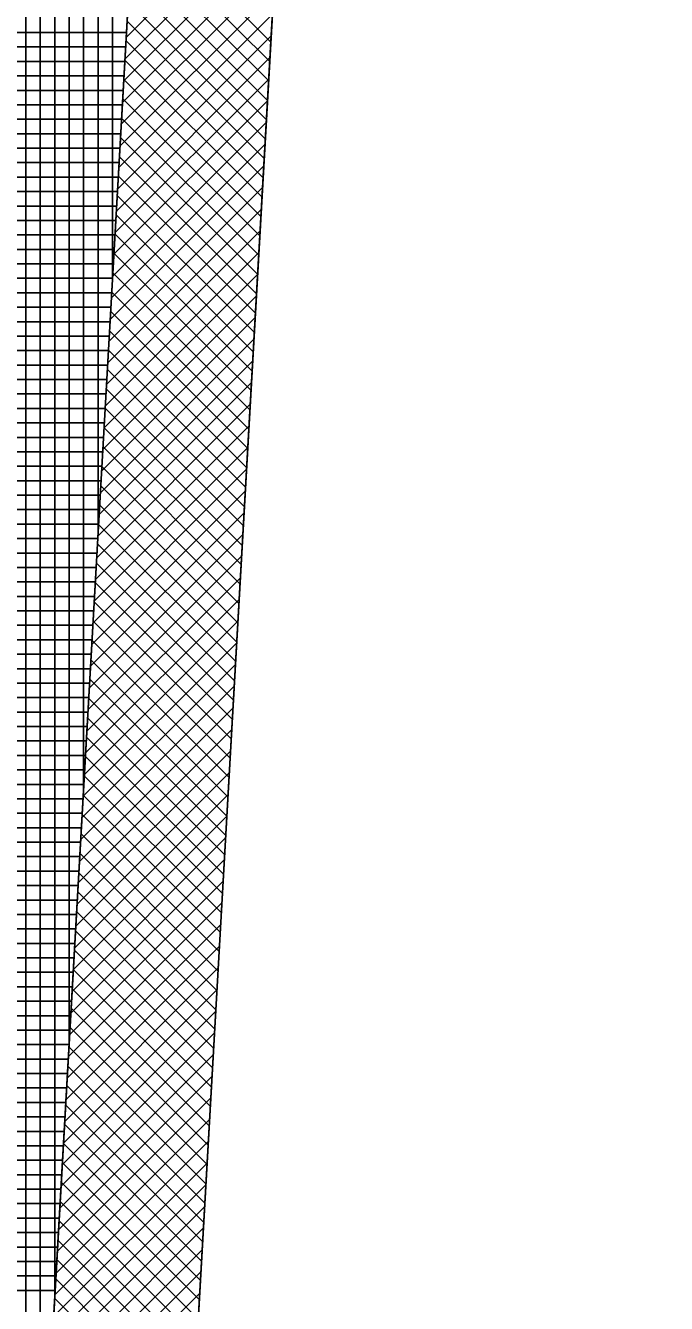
# Model space of a CAD drawing. Extents: x -565346 to -564154, y -1097386 to -1095620.
# Drawn here: x -564256.39 to -564247.53, y -1096598.57 to -1096580.89 of the extents above; entities that cross this region are included whole.
import ezdxf

# ---------------------------------------------------------------- set-up
doc = ezdxf.new("R2010")
doc.units = 0
for name, color, linetype in [('Vrstva 13', 7, 'Continuous'), ('Vrstva 41', 7, 'Continuous'), ('Vrstva 42', 7, 'Continuous'), ('Vrstva 43', 7, 'Continuous')]:
    doc.layers.add(name, color=color, linetype=linetype)

msp = doc.modelspace()

# ---------------------------------------------------------------- linework, layer by layer
at = {"layer": 'Vrstva 13'}
msp.add_line((-564252.76, -1096576.88), (-564261.08, -1096723.43), dxfattribs=at)
at = {"layer": 'Vrstva 41'}
msp.add_lwpolyline([(-564221.399, -1096446.296), (-564223.301, -1096445.676), (-564228.215, -1096460.758), (-564240.675, -1096505.018), (-564249.271, -1096529.938), (-564254.757, -1096576.767), (-564262.137, -1096706.758), (-564260.141, -1096706.872), (-564252.76, -1096576.88), (-564247.38, -1096530.59), (-564238.75, -1096505.56), (-564226.29, -1096461.3)], close=True, dxfattribs=at)
at = {"layer": 'Vrstva 42'}
for p, q in [((-564252.877, -1096578.936), (-564255.001, -1096581.06)), ((-564252.894, -1096579.235), (-564255.018, -1096581.359)), ((-564254.897, -1096579.229), (-564253.001, -1096581.125)), ((-564252.911, -1096579.535), (-564255.035, -1096581.659)), ((-564254.912, -1096579.497), (-564253.016, -1096581.393)), ((-564252.928, -1096579.835), (-564255.052, -1096581.959)), ((-564254.927, -1096579.765), (-564253.031, -1096581.66)), ((-564252.945, -1096580.135), (-564255.069, -1096582.259)), ((-564254.942, -1096580.032), (-564253.047, -1096581.928)), ((-564254.958, -1096580.3), (-564253.062, -1096582.196)), ((-564252.962, -1096580.435), (-564255.086, -1096582.559)), ((-564254.973, -1096580.567), (-564253.077, -1096582.463)), ((-564252.979, -1096580.735), (-564255.103, -1096582.859)), ((-564254.988, -1096580.835), (-564253.092, -1096582.731)), ((-564252.996, -1096581.035), (-564255.12, -1096583.159)), ((-564255.003, -1096581.103), (-564253.107, -1096582.999)), ((-564253.013, -1096581.335), (-564255.137, -1096583.459)), ((-564255.018, -1096581.37), (-564253.123, -1096583.266)), ((-564253.03, -1096581.634), (-564255.154, -1096583.758)), ((-564255.034, -1096581.638), (-564253.138, -1096583.534)), ((-564253.047, -1096581.934), (-564255.171, -1096584.058)), ((-564255.049, -1096581.906), (-564253.153, -1096583.801)), ((-564253.064, -1096582.234), (-564255.188, -1096584.358)), ((-564255.064, -1096582.173), (-564253.168, -1096584.069)), ((-564255.079, -1096582.441), (-564253.183, -1096584.337)), ((-564253.081, -1096582.534), (-564255.205, -1096584.658)), ((-564253.098, -1096582.834), (-564255.222, -1096584.958)), ((-564255.094, -1096582.709), (-564253.199, -1096584.604)), ((-564255.11, -1096582.976), (-564253.214, -1096584.872)), ((-564253.115, -1096583.134), (-564255.239, -1096585.258)), ((-564255.125, -1096583.244), (-564253.229, -1096585.14)), ((-564253.132, -1096583.434), (-564255.256, -1096585.558)), ((-564255.14, -1096583.512), (-564253.244, -1096585.407)), ((-564253.149, -1096583.734), (-564255.273, -1096585.857)), ((-564255.155, -1096583.779), (-564253.259, -1096585.675)), ((-564253.166, -1096584.033), (-564255.29, -1096586.157)), ((-564255.17, -1096584.047), (-564253.275, -1096585.943)), ((-564253.183, -1096584.333), (-564255.307, -1096586.457)), ((-564255.185, -1096584.315), (-564253.29, -1096586.21)), ((-564255.201, -1096584.582), (-564253.305, -1096586.478)), ((-564253.2, -1096584.633), (-564255.324, -1096586.757)), ((-564253.217, -1096584.933), (-564255.341, -1096587.057)), ((-564255.216, -1096584.85), (-564253.32, -1096586.746)), ((-564255.231, -1096585.117), (-564253.335, -1096587.013)), ((-564253.234, -1096585.233), (-564255.358, -1096587.357)), ((-564255.246, -1096585.385), (-564253.351, -1096587.281)), ((-564253.251, -1096585.533), (-564255.375, -1096587.657)), ((-564255.261, -1096585.653), (-564253.366, -1096587.549)), ((-564253.268, -1096585.833), (-564255.392, -1096587.957)), ((-564255.277, -1096585.92), (-564253.381, -1096587.816)), ((-564253.285, -1096586.132), (-564255.409, -1096588.256)), ((-564255.292, -1096586.188), (-564253.396, -1096588.084)), ((-564253.302, -1096586.432), (-564255.426, -1096588.556)), ((-564255.307, -1096586.456), (-564253.411, -1096588.351)), ((-564253.319, -1096586.732), (-564255.443, -1096588.856)), ((-564255.322, -1096586.723), (-564253.427, -1096588.619)), ((-564253.336, -1096587.032), (-564255.46, -1096589.156)), ((-564255.337, -1096586.991), (-564253.442, -1096588.887)), ((-564255.353, -1096587.259), (-564253.457, -1096589.154)), ((-564253.353, -1096587.332), (-564255.477, -1096589.456)), ((-564255.368, -1096587.526), (-564253.472, -1096589.422)), ((-564253.37, -1096587.632), (-564255.494, -1096589.756)), ((-564255.383, -1096587.794), (-564253.487, -1096589.69)), ((-564253.387, -1096587.932), (-564255.511, -1096590.056)), ((-564255.398, -1096588.062), (-564253.502, -1096589.957)), ((-564253.405, -1096588.232), (-564255.528, -1096590.355)), ((-564255.413, -1096588.329), (-564253.518, -1096590.225)), ((-564253.422, -1096588.531), (-564255.545, -1096590.655)), ((-564255.429, -1096588.597), (-564253.533, -1096590.493)), ((-564253.439, -1096588.831), (-564255.563, -1096590.955)), ((-564255.444, -1096588.865), (-564253.548, -1096590.76)), ((-564253.456, -1096589.131), (-564255.58, -1096591.255)), ((-564255.459, -1096589.132), (-564253.563, -1096591.028)), ((-564253.473, -1096589.431), (-564255.597, -1096591.555)), ((-564255.474, -1096589.4), (-564253.578, -1096591.296)), ((-564253.49, -1096589.731), (-564255.614, -1096591.855)), ((-564255.489, -1096589.667), (-564253.594, -1096591.563)), ((-564253.507, -1096590.031), (-564255.631, -1096592.155)), ((-564255.505, -1096589.935), (-564253.609, -1096591.831)), ((-564255.52, -1096590.203), (-564253.624, -1096592.098)), ((-564253.524, -1096590.331), (-564255.648, -1096592.455)), ((-564255.535, -1096590.47), (-564253.639, -1096592.366)), ((-564253.541, -1096590.63), (-564255.665, -1096592.754)), ((-564255.55, -1096590.738), (-564253.654, -1096592.634)), ((-564253.558, -1096590.93), (-564255.682, -1096593.054)), ((-564255.565, -1096591.006), (-564253.67, -1096592.901)), ((-564253.575, -1096591.23), (-564255.699, -1096593.354)), ((-564255.581, -1096591.273), (-564253.685, -1096593.169)), ((-564253.592, -1096591.53), (-564255.716, -1096593.654)), ((-564255.596, -1096591.541), (-564253.7, -1096593.437)), ((-564253.609, -1096591.83), (-564255.733, -1096593.954)), ((-564255.611, -1096591.809), (-564253.715, -1096593.704)), ((-564253.626, -1096592.13), (-564255.75, -1096594.254)), ((-564255.626, -1096592.076), (-564253.73, -1096593.972)), ((-564255.641, -1096592.344), (-564253.746, -1096594.24)), ((-564253.643, -1096592.43), (-564255.767, -1096594.554)), ((-564253.66, -1096592.73), (-564255.784, -1096594.853)), ((-564255.657, -1096592.612), (-564253.761, -1096594.507)), ((-564255.672, -1096592.879), (-564253.776, -1096594.775)), ((-564253.677, -1096593.029), (-564255.801, -1096595.153)), ((-564255.687, -1096593.147), (-564253.791, -1096595.043)), ((-564253.694, -1096593.329), (-564255.818, -1096595.453)), ((-564255.702, -1096593.415), (-564253.806, -1096595.31)), ((-564253.711, -1096593.629), (-564255.835, -1096595.753)), ((-564255.717, -1096593.682), (-564253.822, -1096595.578)), ((-564253.728, -1096593.929), (-564255.852, -1096596.053)), ((-564255.733, -1096593.95), (-564253.837, -1096595.846)), ((-564253.745, -1096594.229), (-564255.869, -1096596.353)), ((-564255.748, -1096594.217), (-564253.852, -1096596.113)), ((-564255.763, -1096594.485), (-564253.867, -1096596.381)), ((-564253.762, -1096594.529), (-564255.886, -1096596.653)), ((-564253.779, -1096594.829), (-564255.903, -1096596.953)), ((-564255.778, -1096594.753), (-564253.882, -1096596.648)), ((-564255.793, -1096595.02), (-564253.898, -1096596.916)), ((-564253.796, -1096595.129), (-564255.92, -1096597.252)), ((-564255.808, -1096595.288), (-564253.913, -1096597.184)), ((-564253.813, -1096595.428), (-564255.937, -1096597.552)), ((-564255.824, -1096595.556), (-564253.928, -1096597.451)), ((-564253.83, -1096595.728), (-564255.954, -1096597.852)), ((-564255.839, -1096595.823), (-564253.943, -1096597.719)), ((-564253.847, -1096596.028), (-564255.971, -1096598.152)), ((-564255.854, -1096596.091), (-564253.958, -1096597.987)), ((-564253.864, -1096596.328), (-564255.988, -1096598.452)), ((-564255.869, -1096596.359), (-564253.974, -1096598.254)), ((-564253.881, -1096596.628), (-564256.005, -1096598.752)), ((-564255.884, -1096596.626), (-564253.989, -1096598.522)), ((-564253.898, -1096596.928), (-564256.022, -1096599.052)), ((-564255.9, -1096596.894), (-564254.004, -1096598.79)), ((-564255.915, -1096597.162), (-564254.019, -1096599.057)), ((-564253.915, -1096597.228), (-564256.039, -1096599.352)), ((-564255.93, -1096597.429), (-564254.034, -1096599.325)), ((-564253.932, -1096597.527), (-564256.056, -1096599.651)), ((-564255.945, -1096597.697), (-564254.05, -1096599.593)), ((-564253.949, -1096597.827), (-564256.073, -1096599.951)), ((-564255.96, -1096597.965), (-564254.065, -1096599.86)), ((-564253.966, -1096598.127), (-564256.09, -1096600.251)), ((-564255.976, -1096598.232), (-564254.08, -1096600.128)), ((-564253.983, -1096598.427), (-564256.107, -1096600.551)), ((-564255.991, -1096598.5), (-564254.095, -1096600.396))]:
    msp.add_line(p, q, dxfattribs=at)
at = {"layer": 'Vrstva 43'}
for p, q in [((-564255.19, -1096584.394), (-564255.19, -1096523.464)), ((-564255.39, -1096587.917), (-564255.39, -1096524.119)), ((-564255.59, -1096591.439), (-564255.59, -1096524.774)), ((-564255.79, -1096594.962), (-564255.79, -1096525.429)), ((-564255.99, -1096598.485), (-564255.99, -1096526.084)), ((-564256.19, -1096602.008), (-564256.19, -1096526.739)), ((-564256.39, -1096605.531), (-564256.39, -1096527.394)), ((-564262.508, -1096580.99), (-564254.997, -1096580.99)), ((-564262.519, -1096581.19), (-564255.008, -1096581.19)), ((-564262.531, -1096581.39), (-564255.019, -1096581.39)), ((-564262.542, -1096581.59), (-564255.031, -1096581.59)), ((-564262.553, -1096581.79), (-564255.042, -1096581.79)), ((-564262.565, -1096581.99), (-564255.054, -1096581.99)), ((-564262.576, -1096582.19), (-564255.065, -1096582.19)), ((-564262.587, -1096582.39), (-564255.076, -1096582.39)), ((-564262.599, -1096582.59), (-564255.088, -1096582.59)), ((-564262.61, -1096582.79), (-564255.099, -1096582.79)), ((-564262.621, -1096582.99), (-564255.11, -1096582.99)), ((-564262.633, -1096583.19), (-564255.122, -1096583.19)), ((-564262.644, -1096583.39), (-564255.133, -1096583.39)), ((-564262.655, -1096583.59), (-564255.144, -1096583.59)), ((-564262.667, -1096583.79), (-564255.156, -1096583.79)), ((-564262.678, -1096583.99), (-564255.167, -1096583.99)), ((-564262.689, -1096584.19), (-564255.178, -1096584.19)), ((-564262.701, -1096584.39), (-564255.19, -1096584.39)), ((-564262.712, -1096584.59), (-564255.201, -1096584.59)), ((-564262.724, -1096584.79), (-564255.212, -1096584.79)), ((-564262.735, -1096584.99), (-564255.224, -1096584.99)), ((-564262.746, -1096585.19), (-564255.235, -1096585.19)), ((-564262.758, -1096585.39), (-564255.247, -1096585.39)), ((-564262.769, -1096585.59), (-564255.258, -1096585.59)), ((-564262.78, -1096585.79), (-564255.269, -1096585.79)), ((-564262.792, -1096585.99), (-564255.281, -1096585.99)), ((-564262.803, -1096586.19), (-564255.292, -1096586.19)), ((-564262.814, -1096586.39), (-564255.303, -1096586.39)), ((-564262.826, -1096586.59), (-564255.315, -1096586.59)), ((-564262.837, -1096586.79), (-564255.326, -1096586.79)), ((-564262.848, -1096586.99), (-564255.337, -1096586.99)), ((-564262.86, -1096587.19), (-564255.349, -1096587.19)), ((-564262.871, -1096587.39), (-564255.36, -1096587.39)), ((-564262.882, -1096587.59), (-564255.371, -1096587.59)), ((-564262.894, -1096587.79), (-564255.383, -1096587.79)), ((-564262.905, -1096587.99), (-564255.394, -1096587.99)), ((-564262.917, -1096588.19), (-564255.406, -1096588.19)), ((-564262.928, -1096588.39), (-564255.417, -1096588.39)), ((-564262.939, -1096588.59), (-564255.428, -1096588.59)), ((-564262.951, -1096588.79), (-564255.44, -1096588.79)), ((-564262.962, -1096588.99), (-564255.451, -1096588.99)), ((-564262.973, -1096589.19), (-564255.462, -1096589.19)), ((-564262.985, -1096589.39), (-564255.474, -1096589.39)), ((-564262.996, -1096589.59), (-564255.485, -1096589.59)), ((-564263.007, -1096589.79), (-564255.496, -1096589.79)), ((-564263.019, -1096589.99), (-564255.508, -1096589.99)), ((-564263.03, -1096590.19), (-564255.519, -1096590.19)), ((-564263.041, -1096590.39), (-564255.53, -1096590.39)), ((-564263.053, -1096590.59), (-564255.542, -1096590.59)), ((-564263.064, -1096590.79), (-564255.553, -1096590.79)), ((-564263.075, -1096590.99), (-564255.564, -1096590.99)), ((-564263.087, -1096591.19), (-564255.576, -1096591.19)), ((-564263.098, -1096591.39), (-564255.587, -1096591.39)), ((-564263.11, -1096591.59), (-564255.599, -1096591.59)), ((-564263.121, -1096591.79), (-564255.61, -1096591.79)), ((-564263.132, -1096591.99), (-564255.621, -1096591.99)), ((-564263.144, -1096592.19), (-564255.633, -1096592.19)), ((-564263.155, -1096592.39), (-564255.644, -1096592.39)), ((-564263.166, -1096592.59), (-564255.655, -1096592.59)), ((-564263.178, -1096592.79), (-564255.667, -1096592.79)), ((-564263.189, -1096592.99), (-564255.678, -1096592.99)), ((-564263.2, -1096593.19), (-564255.689, -1096593.19)), ((-564263.212, -1096593.39), (-564255.701, -1096593.39)), ((-564263.223, -1096593.59), (-564255.712, -1096593.59)), ((-564263.234, -1096593.79), (-564255.723, -1096593.79)), ((-564263.246, -1096593.99), (-564255.735, -1096593.99)), ((-564263.257, -1096594.19), (-564255.746, -1096594.19)), ((-564263.268, -1096594.39), (-564255.758, -1096594.39)), ((-564263.28, -1096594.59), (-564255.769, -1096594.59)), ((-564263.291, -1096594.79), (-564255.78, -1096594.79)), ((-564263.303, -1096594.99), (-564255.792, -1096594.99)), ((-564263.314, -1096595.19), (-564255.803, -1096595.19)), ((-564263.325, -1096595.39), (-564255.814, -1096595.39)), ((-564263.337, -1096595.59), (-564255.826, -1096595.59)), ((-564263.348, -1096595.79), (-564255.837, -1096595.79)), ((-564263.359, -1096595.99), (-564255.848, -1096595.99)), ((-564263.371, -1096596.19), (-564255.86, -1096596.19)), ((-564263.382, -1096596.39), (-564255.871, -1096596.39)), ((-564263.393, -1096596.59), (-564255.882, -1096596.59)), ((-564263.405, -1096596.79), (-564255.894, -1096596.79)), ((-564263.416, -1096596.99), (-564255.905, -1096596.99)), ((-564263.427, -1096597.19), (-564255.916, -1096597.19)), ((-564263.439, -1096597.39), (-564255.928, -1096597.39)), ((-564263.45, -1096597.59), (-564255.939, -1096597.59)), ((-564263.461, -1096597.79), (-564255.951, -1096597.79)), ((-564263.473, -1096597.99), (-564255.962, -1096597.99)), ((-564263.484, -1096598.19), (-564255.973, -1096598.19)), ((-564263.496, -1096598.39), (-564255.985, -1096598.39))]:
    msp.add_line(p, q, dxfattribs=at)
msp.add_lwpolyline([(-564261.274, -1096726.84), (-564260.141, -1096706.872), (-564262.137, -1096706.758), (-564254.757, -1096576.767), (-564249.271, -1096529.938), (-564240.675, -1096505.018), (-564228.215, -1096460.758), (-564223.301, -1096445.676), (-564221.399, -1096446.296), (-564218.92, -1096438.69), (-564229.82, -1096442.05), (-564230.6, -1096442.93), (-564256.683, -1096528.354), (-564262.228, -1096576.061), (-564269.623, -1096706.334), (-564272.07, -1096706.16), (-564273.28, -1096725.96)], dxfattribs=at)

doc.saveas('drawing.dxf')
